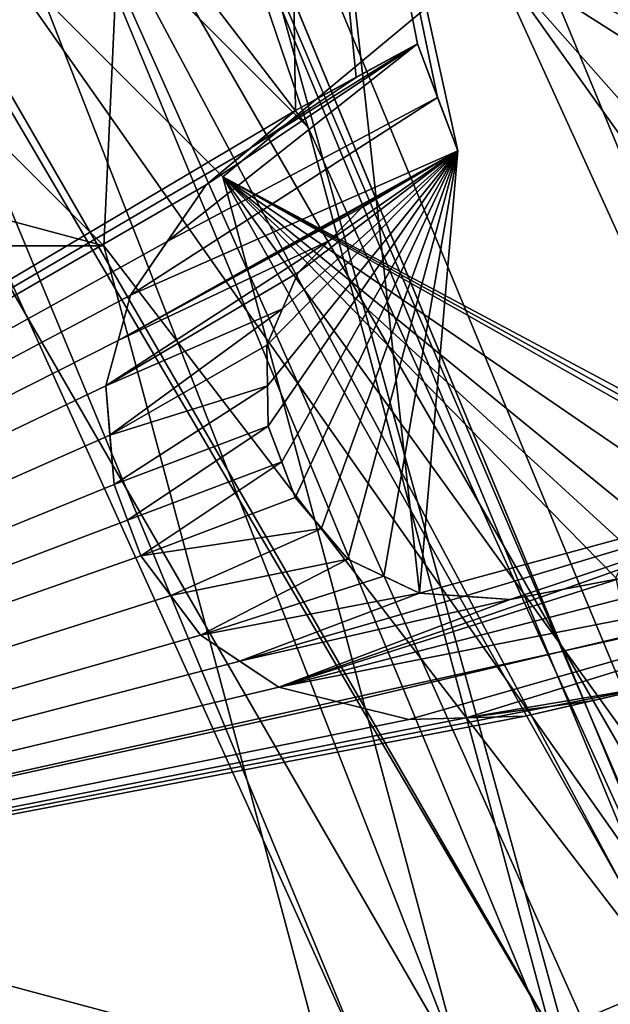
# Model space of a CAD drawing. Header units: millimetres. Extents: x -20 to 172, y -100 to 100.
# Tile 339 of 346: x 125.2 to 127.49, y 73.76 to 77.57. Entities that reach past the tile are written whole.
import ezdxf

# ---------------------------------------------------------------- set-up
doc = ezdxf.new("R2010")
doc.units = ezdxf.units.MM
doc.header["$LTSCALE"] = 37.722908
for name, color, linetype in [('1328', 7, 'CONTINUOUS'), ('1329', 7, 'CONTINUOUS'), ('1333', 7, 'CONTINUOUS'), ('1636', 7, 'CONTINUOUS'), ('1637', 7, 'CONTINUOUS'), ('1644', 7, 'CONTINUOUS'), ('1647', 7, 'CONTINUOUS'), ('1649', 7, 'CONTINUOUS'), ('1797', 7, 'CONTINUOUS'), ('1798', 7, 'CONTINUOUS'), ('3856', 7, 'CONTINUOUS'), ('3857', 7, 'CONTINUOUS'), ('3870', 7, 'CONTINUOUS'), ('3876', 7, 'CONTINUOUS'), ('3877', 7, 'CONTINUOUS'), ('3879', 7, 'CONTINUOUS'), ('3881', 7, 'CONTINUOUS'), ('3883', 7, 'CONTINUOUS'), ('3891', 7, 'CONTINUOUS'), ('3892', 7, 'CONTINUOUS'), ('3893', 7, 'CONTINUOUS'), ('3894', 7, 'CONTINUOUS'), ('3895', 7, 'CONTINUOUS'), ('3896', 7, 'CONTINUOUS'), ('3897', 7, 'CONTINUOUS'), ('3898', 7, 'CONTINUOUS'), ('3899', 7, 'CONTINUOUS'), ('3900', 7, 'CONTINUOUS'), ('3901', 7, 'CONTINUOUS'), ('3902', 7, 'CONTINUOUS'), ('3906', 7, 'CONTINUOUS'), ('3907', 7, 'CONTINUOUS'), ('3908', 7, 'CONTINUOUS'), ('3909', 7, 'CONTINUOUS'), ('3910', 7, 'CONTINUOUS'), ('3911', 7, 'CONTINUOUS'), ('3912', 7, 'CONTINUOUS'), ('3913', 7, 'CONTINUOUS'), ('3914', 7, 'CONTINUOUS'), ('4068', 7, 'CONTINUOUS')]:
    doc.layers.add(name, color=color, linetype=linetype)

msp = doc.modelspace()

# ---------------------------------------------------------------- linework, layer by layer
at = {"layer": '1328', "color": 7, "linetype": 'Continuous', "true_color": 0xf5f5f5}
for points in [[(130.6065, 84.1065, -15), (135, 73.5, -15), (126.364, 79.864, -15), (130.6065, 84.1065, -15)], [(135, 73.5, -15), (129, 73.5, -15), (126.364, 79.864, -15), (135, 73.5, -15)]]:
    msp.add_3dface(points, dxfattribs=at)
at = {"layer": '1329', "color": 7, "linetype": 'Continuous', "true_color": 0xf5f5f5}
msp.add_3dface([(129, 73.5, -12), (130.6065, 84.1065, -12), (126.364, 79.864, -12), (129, 73.5, -12)], dxfattribs=at)
at = {"layer": '1333', "color": 7, "linetype": 'Continuous', "true_color": 0xf5f5f5}
for points in [[(126.364, 79.864, -15), (129, 73.5, -15), (126.364, 79.864, -12), (126.364, 79.864, -15)], [(129, 73.5, -15), (129, 73.5, -12), (126.364, 79.864, -12), (129, 73.5, -15)]]:
    msp.add_3dface(points, dxfattribs=at)
at = {"layer": '1636', "color": 7, "linetype": 'Continuous', "true_color": 0xf5f5f5}
msp.add_3dface([(124.125, 80.6447, -15), (128.25, 73.5, -15), (130.3912, 79.5008, -15), (124.125, 80.6447, -15)], dxfattribs=at)
at = {"layer": '1637', "color": 7, "linetype": 'Continuous', "true_color": 0xf5f5f5}
for points in [[(128.2225, 76.1475, -28.55), (127.8778, 75.9501, -28.55), (127.0277, 77.8214, -28.55), (128.2225, 76.1475, -28.55)], [(128.4751, 76.1848, -28.55), (128.2225, 76.1475, -28.55), (127.0277, 77.8214, -28.55), (128.4751, 76.1848, -28.55)], [(129.4976, 76.2517, -28.55), (128.4751, 76.1848, -28.55), (127.0277, 77.8214, -28.55), (129.4976, 76.2517, -28.55)], [(129.8942, 76.4788, -28.55), (129.4976, 76.2517, -28.55), (127.0277, 77.8214, -28.55), (129.8942, 76.4788, -28.55)], [(130.1468, 76.5161, -28.55), (129.8942, 76.4788, -28.55), (127.0277, 77.8214, -28.55), (130.1468, 76.5161, -28.55)], [(130.1468, 76.5161, -28.55), (127.0277, 77.8214, -28.55), (128.6821, 77.6864, -28.55), (130.1468, 76.5161, -28.55)]]:
    msp.add_3dface(points, dxfattribs=at)
at = {"layer": '1644', "color": 7, "linetype": 'Continuous', "true_color": 0xf5f5f5}
for points in [[(126.9175, 73.5, -27.2175), (126.9175, 73.5, -16.3325), (123.4587, 79.4907, -16.3325), (126.9175, 73.5, -27.2175)], [(125.9907, 76.9587, -27.2175), (126.9175, 73.5, -27.2175), (123.4587, 79.4907, -16.3325), (125.9907, 76.9587, -27.2175)], [(123.4587, 79.4907, -27.2175), (125.9907, 76.9587, -27.2175), (123.4587, 79.4907, -16.3325), (123.4587, 79.4907, -27.2175)]]:
    msp.add_3dface(points, dxfattribs=at)
at = {"layer": '1647', "color": 7, "linetype": 'Continuous', "true_color": 0xf5f5f5}
for points in [[(127.0277, 77.8214, -28.55), (125.9907, 76.9587, -27.2175), (123.4587, 79.4907, -27.2175), (127.0277, 77.8214, -28.55)], [(127.0277, 77.8214, -28.55), (127.8778, 75.9501, -28.55), (125.9907, 76.9587, -27.2175), (127.0277, 77.8214, -28.55)], [(125.9907, 76.9587, -27.2175), (127.8778, 75.9501, -28.55), (127.8519, 75.9352, -28.5208), (125.9907, 76.9587, -27.2175)], [(126.9175, 73.5, -27.2175), (125.9907, 76.9587, -27.2175), (127.7421, 73.8488, -28.05), (126.9175, 73.5, -27.2175)], [(127.7421, 73.8488, -28.05), (125.9907, 76.9587, -27.2175), (127.6661, 74.6373, -28.05), (127.7421, 73.8488, -28.05)], [(127.6661, 74.6373, -28.05), (125.9907, 76.9587, -27.2175), (127.512, 75.406, -28.05), (127.6661, 74.6373, -28.05)], [(127.512, 75.406, -28.05), (125.9907, 76.9587, -27.2175), (127.5608, 75.5205, -28.1261), (127.512, 75.406, -28.05)], [(127.5608, 75.5205, -28.1261), (125.9907, 76.9587, -27.2175), (127.6099, 75.6357, -28.2039), (127.5608, 75.5205, -28.1261)], [(127.6099, 75.6357, -28.2039), (125.9907, 76.9587, -27.2175), (127.7174, 75.7774, -28.3464), (127.6099, 75.6357, -28.2039)], [(127.7174, 75.7774, -28.3464), (125.9907, 76.9587, -27.2175), (127.8259, 75.9204, -28.4917), (127.7174, 75.7774, -28.3464)], [(127.8259, 75.9204, -28.4917), (125.9907, 76.9587, -27.2175), (127.8519, 75.9352, -28.5208), (127.8259, 75.9204, -28.4917)], [(126.9175, 73.5, -27.2175), (127.7421, 73.8488, -28.05), (127.822, 73.7533, -28.1261), (126.9175, 73.5, -27.2175)]]:
    msp.add_3dface(points, dxfattribs=at)
at = {"layer": '1649', "color": 7, "linetype": 'Continuous', "true_color": 0xf5f5f5}
for points in [[(126.9175, 73.5, -16.3325), (124.125, 80.6447, -15), (123.4587, 79.4907, -16.3325), (126.9175, 73.5, -16.3325)], [(128.25, 73.5, -15), (124.125, 80.6447, -15), (126.9175, 73.5, -16.3325), (128.25, 73.5, -15)]]:
    msp.add_3dface(points, dxfattribs=at)
at = {"layer": '1797', "color": 250, "linetype": 'Continuous', "true_color": 0x191919}
for points in [[(123.675, 79.8653, -60.2), (127.35, 73.5, -60.2), (125.7629, 79.2629, -61), (123.675, 79.8653, -60.2)], [(128.15, 73.5, -61), (127.35, 73.5, -61.8), (123.675, 79.8653, -61.8), (128.15, 73.5, -61)], [(125.7629, 79.2629, -61), (128.15, 73.5, -61), (123.675, 79.8653, -61.8), (125.7629, 79.2629, -61)], [(127.35, 73.5, -60.2), (128.15, 73.5, -61), (125.7629, 79.2629, -61), (127.35, 73.5, -60.2)]]:
    msp.add_3dface(points, dxfattribs=at)
at = {"layer": '1798', "color": 250, "linetype": 'Continuous', "true_color": 0x191919}
for points in [[(126.55, 73.5, -61), (127.35, 73.5, -60.2), (123.675, 79.8653, -60.2), (126.55, 73.5, -61)], [(123.675, 79.8653, -61.8), (127.35, 73.5, -61.8), (124.6315, 78.1315, -61), (123.675, 79.8653, -61.8)], [(126.55, 73.5, -61), (123.675, 79.8653, -60.2), (124.6315, 78.1315, -61), (126.55, 73.5, -61)], [(127.35, 73.5, -61.8), (126.55, 73.5, -61), (124.6315, 78.1315, -61), (127.35, 73.5, -61.8)]]:
    msp.add_3dface(points, dxfattribs=at)
at = {"layer": '3856', "color": 7, "linetype": 'Continuous', "true_color": 0xf5f5f5}
for points in [[(126.2301, 80.1131, 19.0557), (128.9492, 75.9428, 18.9927), (127.7947, 81.4165, 18.312), (126.2301, 80.1131, 19.0557)], [(120, 73.5, 20.5), (126.2301, 80.1131, 19.0557), (125.479, 79.4874, 19.3536), (120, 73.5, 20.5)], [(126.2301, 80.1131, 19.0557), (120, 73.5, 20.5), (126.2723, 77.2158, 19.5785), (126.2301, 80.1131, 19.0557)], [(128.9492, 75.9428, 18.9927), (126.2301, 80.1131, 19.0557), (126.7524, 75.3474, 19.6514), (128.9492, 75.9428, 18.9927)], [(126.7524, 75.3474, 19.6514), (126.2301, 80.1131, 19.0557), (126.9003, 77.0594, 19.4525), (126.7524, 75.3474, 19.6514)], [(126.9003, 77.0594, 19.4525), (126.2301, 80.1131, 19.0557), (126.822, 77.2663, 19.4447), (126.9003, 77.0594, 19.4525)], [(126.822, 77.2663, 19.4447), (126.2301, 80.1131, 19.0557), (126.7436, 77.4732, 19.4352), (126.822, 77.2663, 19.4447)], [(126.7436, 77.4732, 19.4352), (126.2301, 80.1131, 19.0557), (126.5069, 77.3439, 19.5086), (126.7436, 77.4732, 19.4352)], [(126.5069, 77.3439, 19.5086), (126.2301, 80.1131, 19.0557), (126.2723, 77.2158, 19.5785), (126.5069, 77.3439, 19.5086)], [(123.8475, 78.1284, 19.8752), (120, 73.5, 20.5), (125.479, 79.4874, 19.3536), (123.8475, 78.1284, 19.8752)], [(126.2723, 77.2158, 19.5785), (120, 73.5, 20.5), (126.0973, 77.0697, 19.6354), (126.2723, 77.2158, 19.5785)], [(126.0973, 77.0697, 19.6354), (120, 73.5, 20.5), (125.9266, 76.9272, 19.6889), (126.0973, 77.0697, 19.6354)], [(126.1616, 76.3065, 19.707), (126.1641, 76.1492, 19.7215), (126.9003, 77.0594, 19.4525), (126.1616, 76.3065, 19.707)], [(126.222, 76.4477, 19.6796), (126.1616, 76.3065, 19.707), (126.9003, 77.0594, 19.4525), (126.222, 76.4477, 19.6796)], [(126.1641, 76.1492, 19.7215), (126.1666, 75.993, 19.735), (126.9003, 77.0594, 19.4525), (126.1641, 76.1492, 19.7215)], [(126.1666, 75.993, 19.735), (126.2188, 75.855, 19.7354), (126.9003, 77.0594, 19.4525), (126.1666, 75.993, 19.735)], [(126.2188, 75.855, 19.7354), (126.2711, 75.7171, 19.735), (126.9003, 77.0594, 19.4525), (126.2188, 75.855, 19.7354)], [(126.2823, 76.5887, 19.6514), (126.222, 76.4477, 19.6796), (126.9003, 77.0594, 19.4525), (126.2823, 76.5887, 19.6514)], [(126.2711, 75.7171, 19.735), (126.3731, 75.598, 19.7214), (126.9003, 77.0594, 19.4525), (126.2711, 75.7171, 19.735)], [(126.4038, 76.7126, 19.6106), (126.2823, 76.5887, 19.6514), (126.9003, 77.0594, 19.4525), (126.4038, 76.7126, 19.6106)], [(126.3731, 75.598, 19.7214), (126.475, 75.4789, 19.707), (126.9003, 77.0594, 19.4525), (126.3731, 75.598, 19.7214)], [(126.5285, 76.8397, 19.5675), (126.4038, 76.7126, 19.6106), (126.9003, 77.0594, 19.4525), (126.5285, 76.8397, 19.5675)], [(126.475, 75.4789, 19.707), (126.6138, 75.4131, 19.6796), (126.9003, 77.0594, 19.4525), (126.475, 75.4789, 19.707)], [(126.7113, 76.9477, 19.5119), (126.5285, 76.8397, 19.5675), (126.9003, 77.0594, 19.4525), (126.7113, 76.9477, 19.5119)], [(126.6138, 75.4131, 19.6796), (126.7524, 75.3474, 19.6514), (126.9003, 77.0594, 19.4525), (126.6138, 75.4131, 19.6796)], [(125.9266, 76.9272, 19.6889), (120, 73.5, 20.5), (125.7758, 76.708, 19.7454), (125.9266, 76.9272, 19.6889)], [(125.7758, 76.708, 19.7454), (120, 73.5, 20.5), (125.6331, 76.5006, 19.7964), (125.7758, 76.708, 19.7454)], [(125.6331, 76.5006, 19.7964), (120, 73.5, 20.5), (125.5858, 76.325, 19.8236), (125.6331, 76.5006, 19.7964)], [(125.5858, 76.325, 19.8236), (120, 73.5, 20.5), (125.5386, 76.1494, 19.8495), (125.5858, 76.325, 19.8236)], [(125.5386, 76.1494, 19.8495), (120, 73.5, 20.5), (125.5541, 75.9586, 19.8635), (125.5386, 76.1494, 19.8495)], [(125.5541, 75.9586, 19.8635), (120, 73.5, 20.5), (125.5697, 75.7669, 19.8763), (125.5541, 75.9586, 19.8635)], [(126.926, 75.3351, 19.6104), (128.9492, 75.9428, 18.9927), (126.7524, 75.3474, 19.6514), (126.926, 75.3351, 19.6104)], [(127.103, 75.3225, 19.5675), (128.9492, 75.9428, 18.9927), (126.926, 75.3351, 19.6104), (127.103, 75.3225, 19.5675)], [(127.3107, 75.3625, 19.5121), (128.9492, 75.9428, 18.9927), (127.103, 75.3225, 19.5675), (127.3107, 75.3625, 19.5121)], [(127.5271, 75.4042, 19.4525), (128.9492, 75.9428, 18.9927), (127.3107, 75.3625, 19.5121), (127.5271, 75.4042, 19.4525)], [(125.5697, 75.7669, 19.8763), (120, 73.5, 20.5), (125.6219, 75.629, 19.8767), (125.5697, 75.7669, 19.8763)], [(125.6219, 75.629, 19.8767), (120, 73.5, 20.5), (125.6741, 75.4911, 19.8763), (125.6219, 75.629, 19.8767)], [(120, 73.5, 20.5), (129.2773, 73.5, 18.9925), (129.0564, 75.5102, 18.9926), (120, 73.5, 20.5)], [(120, 73.5, 20.5), (129.0564, 75.5102, 18.9926), (127.6838, 74.9904, 19.4352), (120, 73.5, 20.5)], [(125.6741, 75.4911, 19.8763), (120, 73.5, 20.5), (125.7891, 75.3376, 19.8636), (125.6741, 75.4911, 19.8763)], [(125.7891, 75.3376, 19.8636), (120, 73.5, 20.5), (125.9042, 75.1839, 19.8495), (125.7891, 75.3376, 19.8636)], [(125.9042, 75.1839, 19.8495), (120, 73.5, 20.5), (126.056, 75.0836, 19.8235), (125.9042, 75.1839, 19.8495)], [(126.056, 75.0836, 19.8235), (120, 73.5, 20.5), (126.2077, 74.9834, 19.7964), (126.056, 75.0836, 19.8235)], [(127.1603, 74.871, 19.5785), (120, 73.5, 20.5), (127.6838, 74.9904, 19.4352), (127.1603, 74.871, 19.5785)], [(126.2077, 74.9834, 19.7964), (120, 73.5, 20.5), (126.4563, 74.9215, 19.7445), (126.2077, 74.9834, 19.7964)], [(127.4172, 74.9296, 19.5096), (127.1603, 74.871, 19.5785), (127.6838, 74.9904, 19.4352), (127.4172, 74.9296, 19.5096)], [(126.4563, 74.9215, 19.7445), (120, 73.5, 20.5), (126.7101, 74.8582, 19.6889), (126.4563, 74.9215, 19.7445)], [(126.9319, 74.8645, 19.6355), (120, 73.5, 20.5), (127.1603, 74.871, 19.5785), (126.9319, 74.8645, 19.6355)], [(126.7101, 74.8582, 19.6889), (120, 73.5, 20.5), (126.9319, 74.8645, 19.6355), (126.7101, 74.8582, 19.6889)]]:
    msp.add_3dface(points, dxfattribs=at)
at = {"layer": '3857', "color": 7, "linetype": 'Continuous', "true_color": 0xf5f5f5}
for points in [[(125.6425, 79.1441, -10), (127.981, 73.5, -10), (125.6434, 79.1434, -66.4045), (125.6425, 79.1441, -10)], [(127.981, 73.5, -10), (127.981, 73.5, -66.4045), (125.6434, 79.1434, -66.4045), (127.981, 73.5, -10)]]:
    msp.add_3dface(points, dxfattribs=at)
at = {"layer": '3870', "color": 7, "linetype": 'Continuous', "true_color": 0xf5f5f5}
for points in [[(116.8082, 79.0302, -68), (125.5302, 76.6918, -68), (114.4698, 76.6918, -68), (116.8082, 79.0302, -68)], [(123.1918, 79.0302, -68), (125.5302, 76.6918, -68), (116.8082, 79.0302, -68), (123.1918, 79.0302, -68)], [(114.4698, 76.6918, -68), (126.3855, 73.5, -68), (113.6145, 73.5, -68), (114.4698, 76.6918, -68)], [(125.5302, 76.6918, -68), (126.3855, 73.5, -68), (114.4698, 76.6918, -68), (125.5302, 76.6918, -68)]]:
    msp.add_3dface(points, dxfattribs=at)
at = {"layer": '3876', "color": 7, "linetype": 'Continuous', "true_color": 0xf5f5f5}
for points in [[(125.5302, 76.6918, -68), (123.1918, 79.0302, -68), (125.6434, 79.1434, -66.4045), (125.5302, 76.6918, -68)], [(127.981, 73.5, -66.4045), (125.5302, 76.6918, -68), (125.6434, 79.1434, -66.4045), (127.981, 73.5, -66.4045)], [(126.3855, 73.5, -68), (125.5302, 76.6918, -68), (127.981, 73.5, -66.4045), (126.3855, 73.5, -68)]]:
    msp.add_3dface(points, dxfattribs=at)
at = {"layer": '3877', "color": 7, "linetype": 'Continuous', "true_color": 0xf5f5f5}
for points in [[(128, 79.1, 1.0205), (128, 73.5019, 0.2898), (125.6036, 79.0935, 0.2556), (128, 79.1, 1.0205)], [(125.6036, 79.0935, 0.2556), (128, 73.5019, 0.2898), (127.9175, 73.5, 0.2556), (125.6036, 79.0935, 0.2556)]]:
    msp.add_3dface(points, dxfattribs=at)
at = {"layer": '3879', "color": 7, "linetype": 'Continuous', "true_color": 0xf5f5f5}
for points in [[(123.65, 79.822, -10), (126.3217, 77.1498, -10), (125.6425, 79.1441, -10), (123.65, 79.822, -10)], [(126.3217, 77.1498, -10), (127.981, 73.5, -10), (125.6425, 79.1441, -10), (126.3217, 77.1498, -10)], [(126.3217, 77.1498, -10), (127.3, 73.5, -10), (127.981, 73.5, -10), (126.3217, 77.1498, -10)]]:
    msp.add_3dface(points, dxfattribs=at)
at = {"layer": '3881', "color": 7, "linetype": 'Continuous', "true_color": 0xf5f5f5}
for points in [[(126.3217, 77.1498, -10), (123.65, 79.822, -10), (125.1665, 78.6572, -0.6683), (126.3217, 77.1498, -10)], [(127.3, 73.5, -0.6683), (126.3217, 77.1498, -10), (125.1665, 78.6572, -0.6683), (127.3, 73.5, -0.6683)], [(127.3, 73.5, -10), (126.3217, 77.1498, -10), (127.3, 73.5, -0.6683), (127.3, 73.5, -10)]]:
    msp.add_3dface(points, dxfattribs=at)
at = {"layer": '3883', "color": 7, "linetype": 'Continuous', "true_color": 0xf5f5f5}
for points in [[(125.1665, 78.6572, -0.6683), (125.6036, 79.0935, 0.2556), (127.9175, 73.5, 0.2556), (125.1665, 78.6572, -0.6683)], [(127.3, 73.5, -0.6683), (125.1665, 78.6572, -0.6683), (127.4686, 73.5, -0.1127), (127.3, 73.5, -0.6683)], [(125.1665, 78.6572, -0.6683), (127.9175, 73.5, 0.2556), (127.4686, 73.5, -0.1127), (125.1665, 78.6572, -0.6683)]]:
    msp.add_3dface(points, dxfattribs=at)
at = {"layer": '3891', "color": 7, "linetype": 'Continuous', "true_color": 0xf5f5f5}
for points in [[(126.9003, 77.0594, 19.4525), (126.822, 77.2663, 19.4447), (126.7436, 77.4732, 20.4716), (126.9003, 77.0594, 19.4525)], [(126.9003, 77.0594, 19.4525), (126.7436, 77.4732, 20.4716), (126.822, 77.2663, 20.4808), (126.9003, 77.0594, 19.4525)], [(126.822, 77.2663, 19.4447), (126.7436, 77.4732, 19.4352), (126.7436, 77.4732, 20.4716), (126.822, 77.2663, 19.4447)], [(126.9003, 77.0594, 20.4883), (126.9003, 77.0594, 19.4525), (126.822, 77.2663, 20.4808), (126.9003, 77.0594, 20.4883)]]:
    msp.add_3dface(points, dxfattribs=at)
at = {"layer": '3892', "color": 7, "linetype": 'Continuous', "true_color": 0xf5f5f5}
for points in [[(126.5069, 77.3439, 19.5086), (126.2723, 77.2158, 19.5785), (126.7436, 77.4732, 20.4716), (126.5069, 77.3439, 19.5086)], [(126.7436, 77.4732, 20.4716), (126.2723, 77.2158, 19.5785), (126.2723, 77.2158, 20.6099), (126.7436, 77.4732, 20.4716)], [(126.7436, 77.4732, 20.4716), (126.2723, 77.2158, 20.6099), (126.5066, 77.3437, 20.5425), (126.7436, 77.4732, 20.4716)], [(126.7436, 77.4732, 19.4352), (126.5069, 77.3439, 19.5086), (126.7436, 77.4732, 20.4716), (126.7436, 77.4732, 19.4352)]]:
    msp.add_3dface(points, dxfattribs=at)
at = {"layer": '3893', "color": 7, "linetype": 'Continuous', "true_color": 0xf5f5f5}
for points in [[(126.0973, 77.0697, 19.6354), (125.9266, 76.9272, 19.6889), (126.2723, 77.2158, 20.6099), (126.0973, 77.0697, 19.6354)], [(126.2723, 77.2158, 20.6099), (125.9266, 76.9272, 19.6889), (125.9266, 76.9272, 20.7164), (126.2723, 77.2158, 20.6099)], [(126.2723, 77.2158, 20.6099), (125.9266, 76.9272, 20.7164), (126.0971, 77.0695, 20.6648), (126.2723, 77.2158, 20.6099)], [(126.2723, 77.2158, 19.5785), (126.0973, 77.0697, 19.6354), (126.2723, 77.2158, 20.6099), (126.2723, 77.2158, 19.5785)]]:
    msp.add_3dface(points, dxfattribs=at)
at = {"layer": '3894', "color": 7, "linetype": 'Continuous', "true_color": 0xf5f5f5}
for points in [[(125.7758, 76.708, 19.7454), (125.6331, 76.5006, 19.7964), (125.9266, 76.9272, 20.7164), (125.7758, 76.708, 19.7454)], [(125.9266, 76.9272, 20.7164), (125.6331, 76.5006, 19.7964), (125.6331, 76.5006, 20.8202), (125.9266, 76.9272, 20.7164)], [(125.9266, 76.9272, 20.7164), (125.6331, 76.5006, 20.8202), (125.7757, 76.7079, 20.7709), (125.9266, 76.9272, 20.7164)], [(125.9266, 76.9272, 19.6889), (125.7758, 76.708, 19.7454), (125.9266, 76.9272, 20.7164), (125.9266, 76.9272, 19.6889)]]:
    msp.add_3dface(points, dxfattribs=at)
at = {"layer": '3895', "color": 7, "linetype": 'Continuous', "true_color": 0xf5f5f5}
for points in [[(125.5858, 76.325, 19.8236), (125.5386, 76.1494, 19.8495), (125.6331, 76.5006, 20.8202), (125.5858, 76.325, 19.8236)], [(125.6331, 76.5006, 20.8202), (125.5386, 76.1494, 19.8495), (125.5386, 76.1494, 20.8714), (125.6331, 76.5006, 20.8202)], [(125.6331, 76.5006, 20.8202), (125.5386, 76.1494, 20.8714), (125.5858, 76.325, 20.8464), (125.6331, 76.5006, 20.8202)], [(125.6331, 76.5006, 19.7964), (125.5858, 76.325, 19.8236), (125.6331, 76.5006, 20.8202), (125.6331, 76.5006, 19.7964)]]:
    msp.add_3dface(points, dxfattribs=at)
at = {"layer": '3896', "color": 7, "linetype": 'Continuous', "true_color": 0xf5f5f5}
for points in [[(125.5386, 76.1494, 19.8495), (125.5541, 75.9586, 19.8635), (125.5386, 76.1494, 20.8714), (125.5386, 76.1494, 19.8495)], [(125.5541, 75.9586, 19.8635), (125.5697, 75.7669, 19.8763), (125.5386, 76.1494, 20.8714), (125.5541, 75.9586, 19.8635)], [(125.5386, 76.1494, 20.8714), (125.5697, 75.7669, 19.8763), (125.5697, 75.7669, 20.8973), (125.5386, 76.1494, 20.8714)], [(125.5386, 76.1494, 20.8714), (125.5697, 75.7669, 20.8973), (125.5541, 75.9586, 20.885), (125.5386, 76.1494, 20.8714)]]:
    msp.add_3dface(points, dxfattribs=at)
at = {"layer": '3897', "color": 7, "linetype": 'Continuous', "true_color": 0xf5f5f5}
for points in [[(125.5697, 75.7669, 19.8763), (125.6219, 75.629, 19.8767), (125.6741, 75.4911, 20.8973), (125.5697, 75.7669, 19.8763)], [(125.5697, 75.7669, 20.8973), (125.5697, 75.7669, 19.8763), (125.6741, 75.4911, 20.8973), (125.5697, 75.7669, 20.8973)], [(125.5697, 75.7669, 20.8973), (125.6741, 75.4911, 20.8973), (125.6219, 75.629, 20.8977), (125.5697, 75.7669, 20.8973)], [(125.6219, 75.629, 19.8767), (125.6741, 75.4911, 19.8763), (125.6741, 75.4911, 20.8973), (125.6219, 75.629, 19.8767)]]:
    msp.add_3dface(points, dxfattribs=at)
at = {"layer": '3898', "color": 7, "linetype": 'Continuous', "true_color": 0xf5f5f5}
for points in [[(125.6741, 75.4911, 19.8763), (125.7891, 75.3376, 19.8636), (125.9042, 75.1839, 20.8714), (125.6741, 75.4911, 19.8763)], [(125.6741, 75.4911, 20.8973), (125.6741, 75.4911, 19.8763), (125.7891, 75.3376, 20.885), (125.6741, 75.4911, 20.8973)], [(125.6741, 75.4911, 19.8763), (125.9042, 75.1839, 20.8714), (125.7891, 75.3376, 20.885), (125.6741, 75.4911, 19.8763)], [(125.7891, 75.3376, 19.8636), (125.9042, 75.1839, 19.8495), (125.9042, 75.1839, 20.8714), (125.7891, 75.3376, 19.8636)]]:
    msp.add_3dface(points, dxfattribs=at)
at = {"layer": '3899', "color": 7, "linetype": 'Continuous', "true_color": 0xf5f5f5}
for points in [[(125.9042, 75.1839, 19.8495), (126.056, 75.0836, 19.8235), (126.2077, 74.9834, 20.8202), (125.9042, 75.1839, 19.8495)], [(125.9042, 75.1839, 20.8714), (125.9042, 75.1839, 19.8495), (126.0559, 75.0836, 20.8464), (125.9042, 75.1839, 20.8714)], [(125.9042, 75.1839, 19.8495), (126.2077, 74.9834, 20.8202), (126.0559, 75.0836, 20.8464), (125.9042, 75.1839, 19.8495)], [(126.056, 75.0836, 19.8235), (126.2077, 74.9834, 19.7964), (126.2077, 74.9834, 20.8202), (126.056, 75.0836, 19.8235)]]:
    msp.add_3dface(points, dxfattribs=at)
at = {"layer": '3900', "color": 7, "linetype": 'Continuous', "true_color": 0xf5f5f5}
for points in [[(126.2077, 74.9834, 19.7964), (126.4563, 74.9215, 19.7445), (126.7101, 74.8582, 20.7164), (126.2077, 74.9834, 19.7964)], [(126.2077, 74.9834, 20.8202), (126.2077, 74.9834, 19.7964), (126.4562, 74.9215, 20.77), (126.2077, 74.9834, 20.8202)], [(126.2077, 74.9834, 19.7964), (126.7101, 74.8582, 20.7164), (126.4562, 74.9215, 20.77), (126.2077, 74.9834, 19.7964)], [(126.4563, 74.9215, 19.7445), (126.7101, 74.8582, 19.6889), (126.7101, 74.8582, 20.7164), (126.4563, 74.9215, 19.7445)]]:
    msp.add_3dface(points, dxfattribs=at)
at = {"layer": '3901', "color": 7, "linetype": 'Continuous', "true_color": 0xf5f5f5}
for points in [[(126.7101, 74.8582, 19.6889), (126.9319, 74.8645, 19.6355), (127.1603, 74.871, 20.6099), (126.7101, 74.8582, 19.6889)], [(126.7101, 74.8582, 19.6889), (127.1603, 74.871, 20.6099), (126.9319, 74.8645, 20.6648), (126.7101, 74.8582, 19.6889)], [(126.9319, 74.8645, 19.6355), (127.1603, 74.871, 19.5785), (127.1603, 74.871, 20.6099), (126.9319, 74.8645, 19.6355)], [(126.7101, 74.8582, 20.7164), (126.7101, 74.8582, 19.6889), (126.9319, 74.8645, 20.6648), (126.7101, 74.8582, 20.7164)]]:
    msp.add_3dface(points, dxfattribs=at)
at = {"layer": '3902', "color": 7, "linetype": 'Continuous', "true_color": 0xf5f5f5}
for points in [[(127.1603, 74.871, 19.5785), (127.4172, 74.9296, 19.5096), (127.6838, 74.9904, 20.4716), (127.1603, 74.871, 19.5785)], [(127.1603, 74.871, 19.5785), (127.6838, 74.9904, 20.4716), (127.4172, 74.9296, 20.5433), (127.1603, 74.871, 19.5785)], [(127.4172, 74.9296, 19.5096), (127.6838, 74.9904, 19.4352), (127.6838, 74.9904, 20.4716), (127.4172, 74.9296, 19.5096)], [(127.1603, 74.871, 20.6099), (127.1603, 74.871, 19.5785), (127.4172, 74.9296, 20.5433), (127.1603, 74.871, 20.6099)]]:
    msp.add_3dface(points, dxfattribs=at)
at = {"layer": '3906', "color": 7, "linetype": 'Continuous', "true_color": 0xf5f5f5}
for points in [[(127.3107, 75.3625, 19.5121), (127.103, 75.3225, 19.5675), (127.5271, 75.4042, 20.4883), (127.3107, 75.3625, 19.5121)], [(127.5271, 75.4042, 20.4883), (127.103, 75.3225, 19.5675), (127.103, 75.3225, 20.5992), (127.5271, 75.4042, 20.4883)], [(127.5271, 75.4042, 20.4883), (127.103, 75.3225, 20.5992), (127.3106, 75.3625, 20.5458), (127.5271, 75.4042, 20.4883)], [(127.5271, 75.4042, 19.4525), (127.3107, 75.3625, 19.5121), (127.5271, 75.4042, 20.4883), (127.5271, 75.4042, 19.4525)]]:
    msp.add_3dface(points, dxfattribs=at)
at = {"layer": '3907', "color": 7, "linetype": 'Continuous', "true_color": 0xf5f5f5}
for points in [[(126.926, 75.3351, 19.6104), (126.7524, 75.3474, 19.6514), (127.103, 75.3225, 20.5992), (126.926, 75.3351, 19.6104)], [(127.103, 75.3225, 20.5992), (126.7524, 75.3474, 19.6514), (126.7524, 75.3474, 20.6802), (127.103, 75.3225, 20.5992)], [(127.103, 75.3225, 20.5992), (126.7524, 75.3474, 20.6802), (126.9261, 75.335, 20.6407), (127.103, 75.3225, 20.5992)], [(127.103, 75.3225, 19.5675), (126.926, 75.3351, 19.6104), (127.103, 75.3225, 20.5992), (127.103, 75.3225, 19.5675)]]:
    msp.add_3dface(points, dxfattribs=at)
at = {"layer": '3908', "color": 7, "linetype": 'Continuous', "true_color": 0xf5f5f5}
for points in [[(126.6138, 75.4131, 19.6796), (126.475, 75.4789, 19.707), (126.7524, 75.3474, 20.6802), (126.6138, 75.4131, 19.6796)], [(126.7524, 75.3474, 20.6802), (126.475, 75.4789, 19.707), (126.475, 75.4789, 20.7338), (126.7524, 75.3474, 20.6802)], [(126.7524, 75.3474, 20.6802), (126.475, 75.4789, 20.7338), (126.6137, 75.4131, 20.7074), (126.7524, 75.3474, 20.6802)], [(126.7524, 75.3474, 19.6514), (126.6138, 75.4131, 19.6796), (126.7524, 75.3474, 20.6802), (126.7524, 75.3474, 19.6514)]]:
    msp.add_3dface(points, dxfattribs=at)
at = {"layer": '3909', "color": 7, "linetype": 'Continuous', "true_color": 0xf5f5f5}
for points in [[(126.3731, 75.598, 19.7214), (126.2711, 75.7171, 19.735), (126.475, 75.4789, 20.7338), (126.3731, 75.598, 19.7214)], [(126.475, 75.4789, 20.7338), (126.2711, 75.7171, 19.735), (126.2711, 75.7171, 20.7609), (126.475, 75.4789, 20.7338)], [(126.475, 75.4789, 20.7338), (126.2711, 75.7171, 20.7609), (126.3737, 75.5973, 20.7477), (126.475, 75.4789, 20.7338)], [(126.475, 75.4789, 19.707), (126.3731, 75.598, 19.7214), (126.475, 75.4789, 20.7338), (126.475, 75.4789, 19.707)]]:
    msp.add_3dface(points, dxfattribs=at)
at = {"layer": '3910', "color": 7, "linetype": 'Continuous', "true_color": 0xf5f5f5}
for points in [[(126.2711, 75.7171, 19.735), (126.2188, 75.855, 19.7354), (126.1666, 75.993, 20.7609), (126.2711, 75.7171, 19.735)], [(126.2711, 75.7171, 20.7609), (126.2711, 75.7171, 19.735), (126.1666, 75.993, 20.7609), (126.2711, 75.7171, 20.7609)], [(126.2188, 75.855, 19.7354), (126.1666, 75.993, 19.735), (126.1666, 75.993, 20.7609), (126.2188, 75.855, 19.7354)], [(126.2711, 75.7171, 20.7609), (126.1666, 75.993, 20.7609), (126.2188, 75.855, 20.7613), (126.2711, 75.7171, 20.7609)]]:
    msp.add_3dface(points, dxfattribs=at)
at = {"layer": '3911', "color": 7, "linetype": 'Continuous', "true_color": 0xf5f5f5}
for points in [[(126.1666, 75.993, 19.735), (126.1641, 76.1492, 19.7215), (126.1616, 76.3065, 20.7338), (126.1666, 75.993, 19.735)], [(126.1666, 75.993, 19.735), (126.1616, 76.3065, 20.7338), (126.1641, 76.1491, 20.7479), (126.1666, 75.993, 19.735)], [(126.1641, 76.1492, 19.7215), (126.1616, 76.3065, 19.707), (126.1616, 76.3065, 20.7338), (126.1641, 76.1492, 19.7215)], [(126.1666, 75.993, 20.7609), (126.1666, 75.993, 19.735), (126.1641, 76.1491, 20.7479), (126.1666, 75.993, 20.7609)]]:
    msp.add_3dface(points, dxfattribs=at)
at = {"layer": '3912', "color": 7, "linetype": 'Continuous', "true_color": 0xf5f5f5}
for points in [[(126.1616, 76.3065, 19.707), (126.222, 76.4477, 19.6796), (126.2823, 76.5887, 20.6802), (126.1616, 76.3065, 19.707)], [(126.1616, 76.3065, 19.707), (126.2823, 76.5887, 20.6802), (126.222, 76.4477, 20.7074), (126.1616, 76.3065, 19.707)], [(126.222, 76.4477, 19.6796), (126.2823, 76.5887, 19.6514), (126.2823, 76.5887, 20.6802), (126.222, 76.4477, 19.6796)], [(126.1616, 76.3065, 20.7338), (126.1616, 76.3065, 19.707), (126.222, 76.4477, 20.7074), (126.1616, 76.3065, 20.7338)]]:
    msp.add_3dface(points, dxfattribs=at)
at = {"layer": '3913', "color": 7, "linetype": 'Continuous', "true_color": 0xf5f5f5}
for points in [[(126.2823, 76.5887, 19.6514), (126.4038, 76.7126, 19.6106), (126.5285, 76.8397, 20.5992), (126.2823, 76.5887, 19.6514)], [(126.2823, 76.5887, 19.6514), (126.5285, 76.8397, 20.5992), (126.4038, 76.7126, 20.6408), (126.2823, 76.5887, 19.6514)], [(126.4038, 76.7126, 19.6106), (126.5285, 76.8397, 19.5675), (126.5285, 76.8397, 20.5992), (126.4038, 76.7126, 19.6106)], [(126.2823, 76.5887, 20.6802), (126.2823, 76.5887, 19.6514), (126.4038, 76.7126, 20.6408), (126.2823, 76.5887, 20.6802)]]:
    msp.add_3dface(points, dxfattribs=at)
at = {"layer": '3914', "color": 7, "linetype": 'Continuous', "true_color": 0xf5f5f5}
for points in [[(126.5285, 76.8397, 19.5675), (126.7113, 76.9477, 19.5119), (126.9003, 77.0594, 20.4883), (126.5285, 76.8397, 19.5675)], [(126.5285, 76.8397, 19.5675), (126.9003, 77.0594, 20.4883), (126.7113, 76.9477, 20.5456), (126.5285, 76.8397, 19.5675)], [(126.7113, 76.9477, 19.5119), (126.9003, 77.0594, 19.4525), (126.9003, 77.0594, 20.4883), (126.7113, 76.9477, 19.5119)], [(126.5285, 76.8397, 20.5992), (126.5285, 76.8397, 19.5675), (126.7113, 76.9477, 20.5456), (126.5285, 76.8397, 20.5992)]]:
    msp.add_3dface(points, dxfattribs=at)
at = {"layer": '4068', "color": 7, "linetype": 'Continuous', "true_color": 0xf5f5f5}
for points in [[(126.822, 77.2663, 20.4808), (126.7436, 77.4732, 20.4716), (125.7757, 76.7079, 20.7709), (126.822, 77.2663, 20.4808)], [(126.7436, 77.4732, 20.4716), (125.9266, 76.9272, 20.7164), (125.7757, 76.7079, 20.7709), (126.7436, 77.4732, 20.4716)], [(125.9266, 76.9272, 20.7164), (126.7436, 77.4732, 20.4716), (126.0971, 77.0695, 20.6648), (125.9266, 76.9272, 20.7164)], [(126.7436, 77.4732, 20.4716), (126.5066, 77.3437, 20.5425), (126.0971, 77.0695, 20.6648), (126.7436, 77.4732, 20.4716)], [(126.5066, 77.3437, 20.5425), (126.2723, 77.2158, 20.6099), (126.0971, 77.0695, 20.6648), (126.5066, 77.3437, 20.5425)], [(126.9003, 77.0594, 20.4883), (126.822, 77.2663, 20.4808), (125.6331, 76.5006, 20.8202), (126.9003, 77.0594, 20.4883)], [(125.6331, 76.5006, 20.8202), (126.822, 77.2663, 20.4808), (125.7757, 76.7079, 20.7709), (125.6331, 76.5006, 20.8202)], [(126.9003, 77.0594, 20.4883), (125.6331, 76.5006, 20.8202), (125.5858, 76.325, 20.8464), (126.9003, 77.0594, 20.4883)], [(126.9003, 77.0594, 20.4883), (125.5858, 76.325, 20.8464), (126.7113, 76.9477, 20.5456), (126.9003, 77.0594, 20.4883)], [(125.5858, 76.325, 20.8464), (126.5285, 76.8397, 20.5992), (126.7113, 76.9477, 20.5456), (125.5858, 76.325, 20.8464)], [(126.5285, 76.8397, 20.5992), (125.5858, 76.325, 20.8464), (126.4038, 76.7126, 20.6408), (126.5285, 76.8397, 20.5992)], [(125.5858, 76.325, 20.8464), (125.5386, 76.1494, 20.8714), (126.4038, 76.7126, 20.6408), (125.5858, 76.325, 20.8464)], [(125.5386, 76.1494, 20.8714), (126.2823, 76.5887, 20.6802), (126.4038, 76.7126, 20.6408), (125.5386, 76.1494, 20.8714)], [(126.2823, 76.5887, 20.6802), (125.5386, 76.1494, 20.8714), (126.222, 76.4477, 20.7074), (126.2823, 76.5887, 20.6802)], [(125.5386, 76.1494, 20.8714), (125.5541, 75.9586, 20.885), (126.222, 76.4477, 20.7074), (125.5386, 76.1494, 20.8714)], [(125.5541, 75.9586, 20.885), (126.1616, 76.3065, 20.7338), (126.222, 76.4477, 20.7074), (125.5541, 75.9586, 20.885)], [(126.1616, 76.3065, 20.7338), (125.5541, 75.9586, 20.885), (126.1641, 76.1491, 20.7479), (126.1616, 76.3065, 20.7338)], [(125.5541, 75.9586, 20.885), (125.5697, 75.7669, 20.8973), (126.1641, 76.1491, 20.7479), (125.5541, 75.9586, 20.885)], [(125.5697, 75.7669, 20.8973), (126.1666, 75.993, 20.7609), (126.1641, 76.1491, 20.7479), (125.5697, 75.7669, 20.8973)], [(130.7679, 76.1584, 19.3971), (126.2077, 74.9834, 20.8202), (129.2417, 75.5804, 19.9811), (130.7679, 76.1584, 19.3971)], [(126.2077, 74.9834, 20.8202), (130.7679, 76.1584, 19.3971), (127.5271, 75.4042, 20.4883), (126.2077, 74.9834, 20.8202)], [(125.5697, 75.7669, 20.8973), (125.6219, 75.629, 20.8977), (126.1666, 75.993, 20.7609), (125.5697, 75.7669, 20.8973)], [(126.1666, 75.993, 20.7609), (125.6219, 75.629, 20.8977), (126.2188, 75.855, 20.7613), (126.1666, 75.993, 20.7609)], [(125.6219, 75.629, 20.8977), (125.6741, 75.4911, 20.8973), (126.2188, 75.855, 20.7613), (125.6219, 75.629, 20.8977)], [(125.6741, 75.4911, 20.8973), (126.2711, 75.7171, 20.7609), (126.2188, 75.855, 20.7613), (125.6741, 75.4911, 20.8973)], [(126.2711, 75.7171, 20.7609), (125.6741, 75.4911, 20.8973), (126.3737, 75.5973, 20.7477), (126.2711, 75.7171, 20.7609)], [(125.6741, 75.4911, 20.8973), (125.7891, 75.3376, 20.885), (126.3737, 75.5973, 20.7477), (125.6741, 75.4911, 20.8973)], [(125.7891, 75.3376, 20.885), (126.475, 75.4789, 20.7338), (126.3737, 75.5973, 20.7477), (125.7891, 75.3376, 20.885)], [(126.2077, 74.9834, 20.8202), (126.4562, 74.9215, 20.77), (129.2417, 75.5804, 19.9811), (126.2077, 74.9834, 20.8202)], [(126.4562, 74.9215, 20.77), (126.7101, 74.8582, 20.7164), (129.2417, 75.5804, 19.9811), (126.4562, 74.9215, 20.77)], [(126.7101, 74.8582, 20.7164), (126.9319, 74.8645, 20.6648), (129.2417, 75.5804, 19.9811), (126.7101, 74.8582, 20.7164)], [(126.9319, 74.8645, 20.6648), (127.6838, 74.9904, 20.4716), (129.2417, 75.5804, 19.9811), (126.9319, 74.8645, 20.6648)], [(125.7891, 75.3376, 20.885), (125.9042, 75.1839, 20.8714), (126.475, 75.4789, 20.7338), (125.7891, 75.3376, 20.885)], [(126.475, 75.4789, 20.7338), (125.9042, 75.1839, 20.8714), (126.6137, 75.4131, 20.7074), (126.475, 75.4789, 20.7338)], [(125.9042, 75.1839, 20.8714), (126.7524, 75.3474, 20.6802), (126.6137, 75.4131, 20.7074), (125.9042, 75.1839, 20.8714)], [(126.2077, 74.9834, 20.8202), (127.5271, 75.4042, 20.4883), (127.3106, 75.3625, 20.5458), (126.2077, 74.9834, 20.8202)], [(127.103, 75.3225, 20.5992), (126.2077, 74.9834, 20.8202), (127.3106, 75.3625, 20.5458), (127.103, 75.3225, 20.5992)], [(125.9042, 75.1839, 20.8714), (126.0559, 75.0836, 20.8464), (126.7524, 75.3474, 20.6802), (125.9042, 75.1839, 20.8714)], [(126.7524, 75.3474, 20.6802), (126.0559, 75.0836, 20.8464), (126.9261, 75.335, 20.6407), (126.7524, 75.3474, 20.6802)], [(126.0559, 75.0836, 20.8464), (127.103, 75.3225, 20.5992), (126.9261, 75.335, 20.6407), (126.0559, 75.0836, 20.8464)], [(126.0559, 75.0836, 20.8464), (126.2077, 74.9834, 20.8202), (127.103, 75.3225, 20.5992), (126.0559, 75.0836, 20.8464)], [(127.6838, 74.9904, 20.4716), (126.9319, 74.8645, 20.6648), (127.4172, 74.9296, 20.5433), (127.6838, 74.9904, 20.4716)], [(126.9319, 74.8645, 20.6648), (127.1603, 74.871, 20.6099), (127.4172, 74.9296, 20.5433), (126.9319, 74.8645, 20.6648)]]:
    msp.add_3dface(points, dxfattribs=at)

doc.saveas('drawing.dxf')
